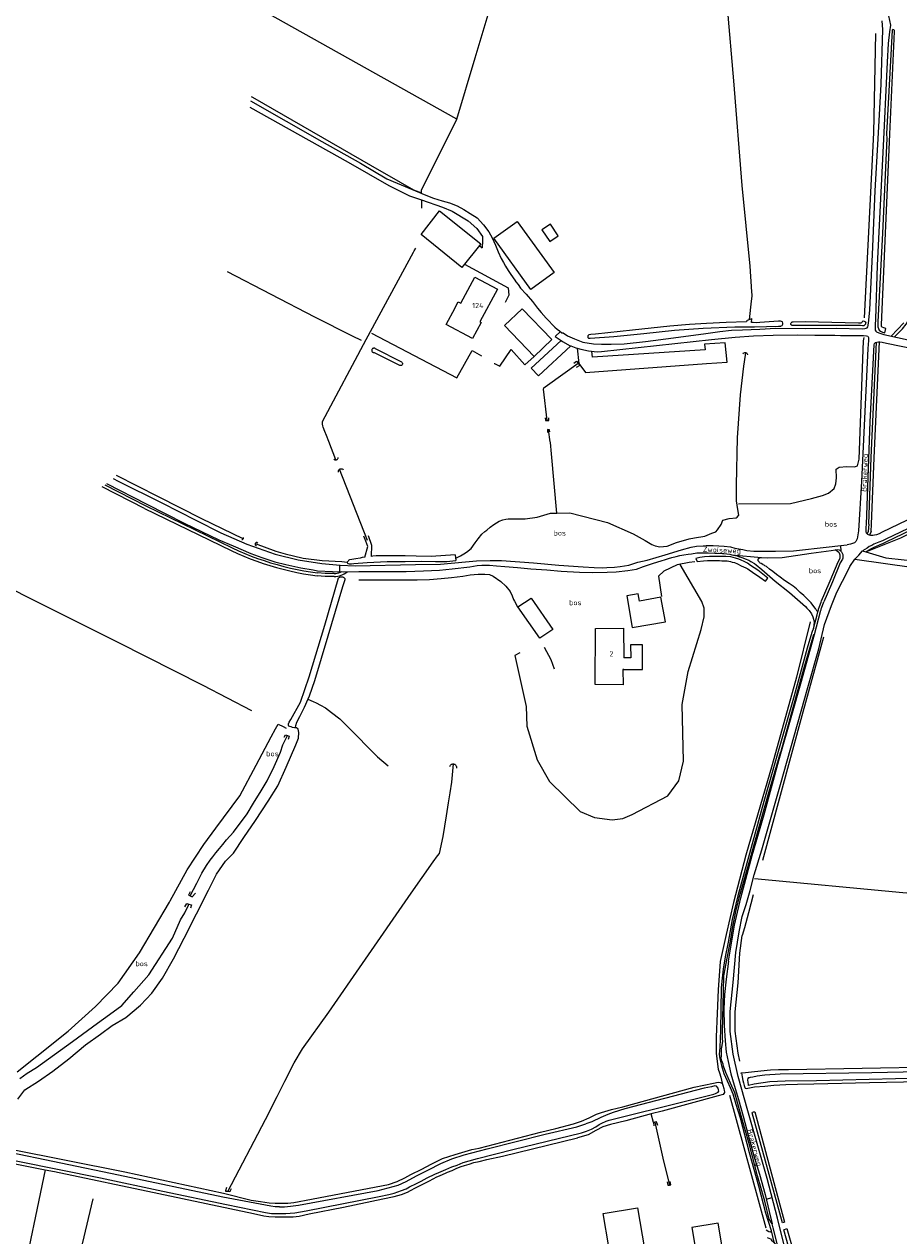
# Model space of a CAD drawing. Header units: metres. Extents: x 226218 to 240385, y 439369 to 449677.
# Tile 343 of 353: x 238156 to 238575, y 448065 to 448645. Entities that reach past the tile are written whole.
import ezdxf

# ---------------------------------------------------------------- set-up
doc = ezdxf.new("R2010")
doc.units = ezdxf.units.M
doc.header["$MEASUREMENT"] = 0
for name, color, linetype in [('BIJGEBOUW', 4, 'Continuous'), ('CULTUURAANDUIDING', 253, 'Continuous'), ('DAKRAND', 4, 'Continuous'), ('DAKRAND-BYG', 4, 'Continuous'), ('HOOFDGEBOUW', 4, 'Continuous'), ('HOUTWAL', 253, 'Continuous'), ('HUISNUMMER', 253, 'Continuous'), ('INSTEEKSLOOT', 153, 'Continuous'), ('KANTVERH', 253, 'Continuous'), ('KUNSTWERK', 253, 'Continuous'), ('MIDSLTGREPPEL', 253, 'Continuous'), ('OVERIGEAFSCH', 253, 'Continuous'), ('OVLIJNOBJ', 253, 'Continuous'), ('RASTER', 253, 'Continuous'), ('STRAATNAAM', 253, 'Continuous')]:
    doc.layers.add(name, color=color, linetype=linetype)
doc.styles.get("Standard").update_dxf_attribs({"font": 'iso.shx'})

msp = doc.modelspace()

# ---------------------------------------------------------------- linework, layer by layer
at = {"layer": 'BIJGEBOUW'}
for points in [[(238409.82, 448525.76), (238398.68, 448517.74), (238381.08, 448542.24), (238392.22, 448550.26), (238409.82, 448525.76)], [(238463.07, 448358.74), (238460.94, 448370.53), (238450.66, 448368.66), (238450.1, 448372.08), (238444.68, 448371.15), (238447.17, 448356.02), (238463.07, 448358.74)], [(238409.3, 448355.13), (238403.02, 448350.86), (238392.5, 448365.84), (238398.83, 448370.06), (238409.3, 448355.13)]]:
    msp.add_lwpolyline(points, dxfattribs=at)
at = {"layer": 'DAKRAND'}
msp.add_lwpolyline([(238443.2, 448335.86), (238452.1, 448335.89), (238452.19, 448347.72), (238446.43, 448347.71), (238446.47, 448341.53), (238443.15, 448341.53)], dxfattribs=at)
at = {"layer": 'DAKRAND-BYG'}
for points in [[(238374.75, 448539.5), (238365.73, 448528.23), (238346.23, 448544.04), (238354.99, 448555.28), (238374.75, 448539.5)], [(238404.05, 448546.31), (238407.77, 448540.66), (238411.85, 448543.34), (238408.13, 448548.99), (238404.05, 448546.31)], [(238408.73, 448493.7), (238400.32, 448485.68), (238386.12, 448500.42), (238394.6, 448508.5), (238408.73, 448493.7)], [(238449.69, 448078.45), (238455.17, 448046.68), (238438.75, 448043.85), (238433.27, 448075.62), (238449.69, 448078.45)]]:
    msp.add_lwpolyline(points, dxfattribs=at)
at = {"layer": 'HOOFDGEBOUW'}
for points in [[(238382.76, 448517.85), (238374.39, 448502.24), (238375.01, 448501.91), (238370.88, 448494.2), (238358.28, 448500.96), (238362.59, 448508.99), (238362.5, 448509.04), (238363.97, 448511.78), (238365.19, 448511.12), (238371.92, 448523.66), (238382.76, 448517.85)], [(238443.2, 448335.86), (238442.79, 448335.86), (238442.91, 448328.65), (238429.53, 448328.77), (238429.64, 448355.55), (238443.02, 448355.68), (238443.15, 448341.53)], [(238497.15, 448044.8), (238495.46, 448054.79), (238491.14, 448054.07), (238488.28, 448071.04), (238475.75, 448068.93), (238479.4, 448047.22), (238474.91, 448046.47), (238472.94, 448058.19), (238463.34, 448056.58), (238466.11, 448040.16), (238478.71, 448042.28), (238480.03, 448034.41), (238496.11, 448037.12), (238494.88, 448044.42), (238497.15, 448044.8)]]:
    msp.add_lwpolyline(points, dxfattribs=at)
at = {"layer": 'HOUTWAL'}
msp.add_lwpolyline([(238532.38, 448358.67), (238525.74, 448332.25), (238514.17, 448290.31), (238501.62, 448247.03), (238495.61, 448224.41), (238492.07, 448209.18), (238489.32, 448196.26), (238488.29, 448182.74), (238487.86, 448171.35), (238487.34, 448160.18), (238487.35, 448152.2), (238488.3, 448144.72), (238488.94, 448142.92), (238489.63, 448140.88), (238490.22, 448137.98)], dxfattribs=at)
at = {"layer": 'INSTEEKSLOOT'}
for p, q in [((238336.08, 448481.41), (238323.57, 448487.52)), ((238324.31, 448489.45), (238336.88, 448483.02)), ((238362.49, 448390.71), (238362.79, 448388.03)), ((238505.85, 448124.26), (238520.03, 448071.5)), ((238457.36, 448119.24), (238457.61, 448117.63))]:
    msp.add_line(p, q, dxfattribs=at)
for points in [[(238572.58, 448641.58), (238572.38, 448641.94), (238571.86, 448642.01), (238571.5, 448641.73), (238568.89, 448592.11), (238568.93, 448589.91), (238566.98, 448544.57), (238564.65, 448502.23), (238564.65, 448499.91), (238565.27, 448498.29), (238565.97, 448497.74), (238566.94, 448497.33), (238568.08, 448496.98), (238568.51, 448499.09), (238567.57, 448499.37), (238566.73, 448499.62), (238566.4, 448499.99), (238566.37, 448500.23), (238566.41, 448500.73), (238570.44, 448592.04), (238572.58, 448641.05), (238572.58, 448641.58)], [(238501.96, 448502.86), (238501.86, 448502.31), (238492.14, 448501.99), (238482.8, 448501.37), (238474.62, 448501.01), (238465.12, 448500.23), (238447.4, 448498.19), (238429.65, 448496.28), (238427.4, 448496.23), (238426.49, 448496.07), (238426.04, 448495.5), (238425.91, 448494.85), (238425.97, 448494.66), (238426.23, 448494.37), (238427.13, 448494.36), (238438.34, 448495.22), (238452.8, 448496.61), (238467.42, 448498.22), (238481.08, 448499.26), (238496.28, 448499.84), (238505.71, 448499.77), (238517.11, 448500.21), (238517.82, 448500.21), (238518.3, 448500.21), (238518.52, 448500.27), (238518.85, 448500.46), (238519.11, 448500.72), (238519.21, 448501.1), (238519.21, 448501.62), (238519.05, 448502.2), (238518.12, 448502.59), (238517.16, 448502.53)], [(238501.96, 448502.86), (238503.22, 448503.38), (238504.48, 448503.9)], [(238517.16, 448502.53), (238508.27, 448501.95), (238506.5, 448501.83), (238504.98, 448501.84), (238504.27, 448501.94), (238504.48, 448503.9)], [(238558.87, 448502), (238558.84, 448501.62), (238558.74, 448501.13), (238558.38, 448500.59), (238557.99, 448500.33), (238557.35, 448500.34), (238556.42, 448500.44), (238524.51, 448500.46), (238524.13, 448500.46), (238523.9, 448500.43), (238523.71, 448500.43), (238523.61, 448500.46), (238523.58, 448500.53), (238523.48, 448500.56), (238523.42, 448500.59), (238523.32, 448500.69), (238523.26, 448500.72), (238523.23, 448500.79), (238523.16, 448500.85), (238523.13, 448500.95), (238523.13, 448501.11), (238523.14, 448501.43), (238523.23, 448501.69), (238523.36, 448501.91), (238523.66, 448502.2), (238523.98, 448502.23), (238524.2, 448502.2), (238529.9, 448502.35), (238555.49, 448501.73), (238556.75, 448501.76), (238557.04, 448501.89), (238557.23, 448502.17)], [(238557.23, 448502.17), (238557.26, 448502.3), (238557.33, 448502.4), (238557.36, 448502.46), (238557.68, 448502.65), (238558.2, 448502.52), (238558.52, 448502.42), (238558.71, 448502.29), (238558.87, 448502)], [(238324.31, 448489.45), (238324.07, 448489.58), (238323.8, 448489.64), (238323.53, 448489.63), (238323.26, 448489.55), (238323.03, 448489.41), (238322.84, 448489.21), (238322.71, 448488.96), (238322.64, 448488.7), (238322.65, 448488.42), (238322.73, 448488.16), (238322.87, 448487.92), (238323.07, 448487.73), (238323.3, 448487.59), (238323.57, 448487.52)], [(238500.13, 448486.9), (238500.29, 448487.14), (238500.5, 448487.33), (238500.76, 448487.46), (238501.03, 448487.53), (238501.32, 448487.54), (238501.59, 448487.48)], [(238501.59, 448487.48), (238501.85, 448487.35), (238502.06, 448487.17), (238502.23, 448486.95), (238502.34, 448486.68), (238502.39, 448486.41)], [(238336.88, 448483.02), (238337.08, 448482.87), (238337.24, 448482.67), (238337.33, 448482.44), (238337.36, 448482.19), (238337.31, 448481.94), (238337.2, 448481.72), (238337.03, 448481.53), (238336.82, 448481.4), (238336.57, 448481.34), (238336.32, 448481.34), (238336.08, 448481.41)], [(238419.29, 448482.44), (238420.49, 448483.36), (238421.3, 448482.42), (238422.21, 448481.36), (238420.44, 448480.4)], [(238405.57, 448456.33), (238405.76, 448455.04), (238406.52, 448455.06), (238407.4, 448455.09), (238407.31, 448456.28)], [(238407.85, 448449.61), (238407.66, 448450.58), (238407.22, 448450.63), (238406.63, 448450.68), (238406.75, 448449.33)], [(238304.43, 448436.58), (238304.66, 448436.4), (238304.92, 448436.28), (238305.21, 448436.22), (238305.5, 448436.22)], [(238305.5, 448436.22), (238305.78, 448436.29), (238306.03, 448436.41), (238306.25, 448436.59), (238306.43, 448436.8), (238306.56, 448437.05), (238306.63, 448437.33)], [(238306.78, 448430.26), (238306.73, 448430.53), (238306.73, 448430.8), (238306.79, 448431.07), (238306.9, 448431.31), (238307.07, 448431.53), (238307.27, 448431.71)], [(238307.27, 448431.71), (238307.55, 448431.86), (238307.86, 448431.94), (238308.19, 448431.94), (238308.5, 448431.86), (238308.78, 448431.71), (238309.02, 448431.5)], [(238320.89, 448399.99), (238322.45, 448395.43), (238322.37, 448390.02)], [(238261.15, 448398.37), (238261.02, 448398.18), (238260.85, 448398.04), (238260.65, 448397.94), (238260.43, 448397.91)], [(238261.12, 448399.09), (238261.2, 448398.86), (238261.21, 448398.61), (238261.15, 448398.37)], [(238266.86, 448396.18), (238266.81, 448395.96), (238266.83, 448395.74), (238266.92, 448395.53), (238267.06, 448395.35), (238267.24, 448395.23), (238267.46, 448395.16)], [(238268.15, 448396.43), (238267.98, 448396.57), (238267.77, 448396.66), (238267.55, 448396.68), (238267.33, 448396.64), (238267.13, 448396.54), (238266.97, 448396.38), (238266.86, 448396.18)], [(238319.36, 448389.63), (238320.78, 448394.77), (238319.75, 448397.33), (238318.86, 448399.65)], [(238319.36, 448389.63), (238319.22, 448389.61), (238317.99, 448389.42), (238317.06, 448389.24), (238315.06, 448388.9), (238313.03, 448388.62), (238312, 448388.37), (238311.64, 448388.18), (238311.55, 448388.08), (238311.29, 448387.76), (238310.93, 448387.28)], [(238362.49, 448390.71), (238350.99, 448390.04), (238343.85, 448390.09), (238338.57, 448390.26), (238334.9, 448390.28), (238331.78, 448390.3), (238329.85, 448390.31), (238327.17, 448390.3), (238324.79, 448390.22), (238323.08, 448390.1), (238322.37, 448390.02)], [(238512.11, 448379.69), (238507.27, 448383.36), (238503.78, 448385.7), (238502.27, 448386.77), (238500.73, 448387.65), (238499.32, 448388.3), (238498.26, 448388.7), (238496.59, 448389.22), (238494.4, 448389.75), (238491.99, 448389.93), (238489.83, 448389.98), (238488.16, 448389.99), (238486.97, 448389.93), (238484.2, 448389.92), (238481.72, 448389.74), (238479.59, 448389.5), (238477.66, 448388.99), (238478.33, 448387.6), (238481.23, 448387.88), (238483.22, 448388.02), (238485.51, 448388.04), (238487.18, 448388.03), (238488.95, 448387.99), (238490.01, 448387.98), (238491.14, 448387.97), (238492.68, 448387.83), (238494.2, 448387.57), (238495.06, 448387.3), (238496.12, 448387.04), (238497.57, 448386.51), (238499.3, 448385.57), (238501.55, 448384.49)], [(238310.93, 448387.28), (238310.9, 448387.22), (238310.93, 448387.12), (238310.96, 448386.86), (238311.06, 448386.8), (238311.18, 448386.7), (238311.41, 448386.57), (238311.76, 448386.44), (238311.99, 448386.44), (238312.47, 448386.43), (238312.92, 448386.43), (238314.08, 448386.55)], [(238314.08, 448386.55), (238320.42, 448387.06), (238329.96, 448387.51), (238338.68, 448387.55), (238346.6, 448387.72), (238353.1, 448387.52), (238358.51, 448387.58), (238362.79, 448388.03)], [(238501.55, 448384.49), (238502.48, 448384.04), (238503.22, 448383.52), (238504.72, 448382.48), (238508.25, 448380.07), (238511, 448378.12), (238512.11, 448379.69)], [(238309.75, 448379.21), (238309.68, 448378.85), (238308.63, 448375.51), (238301.59, 448351.9), (238295.24, 448330.53), (238292.77, 448323.14), (238292.11, 448321.68), (238290.29, 448317.72), (238288.11, 448313.23), (238286.7, 448310.5), (238286.21, 448308.93), (238285.95, 448308.38), (238285.66, 448308.06), (238284.76, 448308.23), (238284.05, 448308.42), (238283.38, 448308.72), (238283.02, 448308.88), (238282.8, 448309.11), (238282.74, 448309.3), (238282.74, 448309.53), (238282.81, 448310.01), (238283.1, 448310.72), (238283.91, 448311.97), (238288.48, 448320.37), (238292.71, 448332.48), (238300.17, 448357.12), (238306.5, 448379.13), (238306.6, 448379.45), (238306.76, 448379.71), (238307.18, 448380.06), (238307.63, 448380.25), (238308.15, 448380.28)], [(238308.15, 448380.28), (238308.4, 448380.24), (238308.73, 448380.18), (238308.98, 448380.08), (238309.27, 448379.95), (238309.46, 448379.76), (238309.69, 448379.46), (238309.75, 448379.21)], [(238280.77, 448303.55), (238281.39, 448304.68), (238282.35, 448304.34), (238283.19, 448304.05), (238282.69, 448302.48)], [(238360.02, 448289.47), (238360.12, 448289.8), (238360.29, 448290.1), (238360.51, 448290.36), (238360.78, 448290.56), (238361.09, 448290.71), (238361.43, 448290.78), (238361.77, 448290.78)], [(238361.77, 448290.78), (238362.11, 448290.7), (238362.42, 448290.56), (238362.7, 448290.35), (238362.92, 448290.08), (238363.08, 448289.78), (238363.17, 448289.44), (238363.19, 448289.09), (238363.13, 448288.75)], [(238235.86, 448229.61), (238234.98, 448227.98), (238235.79, 448227.64), (238236.78, 448227.23), (238238.27, 448228.92)], [(238233.24, 448222.36), (238234.25, 448224.06), (238235.21, 448223.71), (238236.44, 448223.27), (238235.91, 448221.73)], [(238599.11, 448140.62), (238573.19, 448140.05), (238535.36, 448139.2), (238520.33, 448139.01), (238513.08, 448138.67), (238505.55, 448137.59), (238502.87, 448137), (238502.81, 448137.45), (238502.65, 448138.39), (238502.47, 448139.64), (238502.6, 448140.25), (238502.92, 448140.7), (238503.25, 448140.8), (238503.7, 448140.86), (238504.92, 448141.08), (238506.99, 448141.51), (238510.66, 448142.04), (238517.94, 448142.47), (238561.82, 448143.12), (238599.07, 448144)], [(238436.19, 448120.28), (238438.74, 448120.94), (238443.8, 448122.26), (238486.23, 448132.83), (238487.07, 448133.08), (238488.33, 448133.72), (238488.62, 448134.23), (238488.47, 448134.87), (238488.25, 448135.68), (238487.51, 448136.65), (238486.67, 448136.75), (238485.1, 448136.31), (238481.58, 448135.63), (238443.63, 448125.83), (238438.11, 448123.97), (238435.5, 448123.11), (238432.17, 448121.66), (238427.88, 448119.62), (238425.04, 448118.55)], [(238504.57, 448123.92), (238504.73, 448124.1), (238504.92, 448124.25), (238505.15, 448124.34), (238505.39, 448124.37), (238505.63, 448124.34), (238505.85, 448124.26)], [(238520.03, 448071.5), (238519.08, 448071.17), (238504.57, 448123.92)], [(238276.91, 448075.67), (238279.35, 448075.65), (238281.61, 448075.7), (238283.64, 448075.85), (238285.92, 448076.06), (238291.3, 448077.02), (238326.15, 448083.78), (238330.79, 448084.75), (238333.3, 448085.38), (238336.92, 448086.64), (238339.05, 448087.56), (238340.7, 448088.42), (238344.02, 448090.04), (238346.22, 448091.18), (238349.16, 448092.68), (238352.74, 448094.49), (238354.74, 448095.28), (238358.1, 448096.74), (238360.88, 448098.1), (238363.49, 448098.89), (238366.3, 448100.07), (238369.2, 448100.95), (238373.14, 448101.95), (238390.06, 448106.25), (238422.98, 448114.25), (238425.27, 448115.04), (238427.73, 448116.08), (238429.8, 448117.2), (238431.38, 448118.22), (238432.61, 448118.85), (238434.67, 448119.87), (238436.19, 448120.28)], [(238278.54, 448078.81), (238280.85, 448078.83), (238283.82, 448079.13), (238287.65, 448079.75), (238325.65, 448086.71), (238335.2, 448089.23), (238339.04, 448091.01), (238344.11, 448093.68), (238349.7, 448096.63), (238355.64, 448099.62), (238360.87, 448101.78), (238366.9, 448103.83), (238377.87, 448106.62), (238405.6, 448113.59), (238420.68, 448117.09), (238425.04, 448118.55)], [(238459.38, 448117.87), (238458.88, 448119.58), (238458.09, 448119.4), (238457.36, 448119.24)], [(238278.54, 448078.81), (238276.48, 448078.92), (238274.29, 448079.19), (238251.46, 448083.46), (238201.57, 448094.09), (238146.27, 448105.49)], [(238127.18, 448100.08), (238129.02, 448101.13), (238130.28, 448101.76), (238131.83, 448102.37), (238133.41, 448102.9), (238134.8, 448103.18), (238136.47, 448103.24), (238138.08, 448103.23), (238139.56, 448103.12), (238141.27, 448102.95), (238143.13, 448102.61), (238145.29, 448102.31), (238153.42, 448100.71), (238192.93, 448092.83), (238222.77, 448086.32), (238253.24, 448080.01), (238271.76, 448076.18), (238274.65, 448075.71), (238276.91, 448075.67)], [(238255.42, 448087.49), (238254.99, 448086.59), (238254.83, 448086.02), (238253.73, 448086.18), (238252.8, 448086.29), (238252.87, 448086.71), (238253.3, 448088.34)], [(238463.97, 448090.77), (238464.28, 448089.22), (238464.97, 448089.31), (238465.67, 448089.41), (238465.29, 448090.95)], [(238529.4, 448039.45), (238527.78, 448038.93), (238519.72, 448067.9), (238521.14, 448068.55), (238529.4, 448039.45)]]:
    msp.add_lwpolyline(points, dxfattribs=at)
at = {"layer": 'KANTVERH'}
for p, q in [((238567.39, 448591.18), (238567.42, 448591.18)), ((238374.11, 448538.71), (238375.42, 448537.67)), ((238571.04, 448495.41), (238577.18, 448501.82)), ((238410.36, 448495.25), (238412.86, 448497.63)), ((238561.46, 448437.37), (238564.07, 448492.53)), ((238562.85, 448437.25), (238565.48, 448492.71)), ((238560.3, 448405.39), (238561.46, 448437.37)), ((238561.7, 448405.39), (238562.85, 448437.25)), ((238213.93, 448412.89), (238193.76, 448423.24)), ((238194.96, 448424.2), (238214.57, 448414.14)), ((238213.93, 448412.89), (238255.34, 448392.8)), ((238214.57, 448414.14), (238255.89, 448394.09)), ((238560.09, 448401.86), (238559.61, 448400.74)), ((238560.3, 448405.39), (238560.09, 448401.86)), ((238561.49, 448401.86), (238560.75, 448400.16)), ((238561.49, 448401.86), (238561.7, 448405.39)), ((238546.79, 448395.19), (238547.02, 448392.55)), ((238494.86, 448390.78), (238509.11, 448389.5)), ((238307.34, 448382.74), (238307.38, 448385.83)), ((238300.28, 448380.43), (238296.58, 448380.76)), ((238300.41, 448381.82), (238296.65, 448382.16)), ((238304.66, 448380.37), (238300.28, 448380.43)), ((238304.62, 448381.77), (238300.41, 448381.82)), ((238534.34, 448352.73), (238537.44, 448364.23)), ((238511.27, 448082.59), (238514.1, 448083.3)), ((238513.65, 448067.36), (238514.9, 448062.04))]:
    msp.add_line(p, q, dxfattribs=at)
for points in [[(238443.33, 448491.71), (238453.52, 448492.87), (238466.92, 448494.59), (238482.42, 448496.71), (238489.08, 448497.56), (238494.66, 448498.2), (238499.94, 448498.46), (238508.21, 448498.79), (238515.78, 448499.19), (238529.95, 448499.07), (238544.88, 448499.23), (238557.14, 448498.89), (238558.47, 448499.04), (238559.05, 448499.14), (238559.53, 448499.29), (238559.92, 448499.81), (238560.08, 448500.45), (238560.12, 448500.83), (238560.22, 448501.64), (238560.33, 448502.96), (238560.78, 448507.91), (238562.11, 448534.36), (238563.43, 448564.91), (238565.01, 448592.62), (238566.3, 448615.96), (238567.06, 448642.09), (238566.7, 448646.21)], [(238569.85, 448648.65), (238570.8, 448644.09), (238570.19, 448641.03), (238569.62, 448635.4), (238569.13, 448626.46), (238568.63, 448616.34), (238567.49, 448592.73), (238564.4, 448529.39), (238563.55, 448503.49), (238563.42, 448500.87), (238563.4, 448499.83), (238563.39, 448498.72), (238563.45, 448498.24), (238563.72, 448497.8), (238564.08, 448497.46), (238565.22, 448497.01), (238567.5, 448496.18), (238595.15, 448490.16)], [(238264.31, 448604.99), (238311.32, 448578.53), (238330.8, 448567.45), (238340.7, 448562.56), (238346.39, 448560.59), (238346.44, 448556.57)], [(238264.71, 448607.94), (238298.72, 448588.51), (238317.28, 448578.18), (238329.83, 448570.69), (238348.44, 448562.76), (238352.14, 448561.39), (238356.28, 448560.14), (238359.75, 448559.09), (238363.41, 448557.65), (238366.72, 448555.92), (238369.7, 448554.1), (238373.03, 448551.92), (238376.14, 448548.68), (238378.56, 448545.35), (238380.18, 448542.44), (238381.83, 448538.92), (238382.72, 448536.5), (238383.02, 448535.73), (238384.59, 448532.53), (238385.61, 448530.56), (238386.6, 448528.85), (238387.84, 448526.71), (238389.08, 448524.84), (238391, 448522.18), (238391.6, 448521.31), (238392.59, 448520.05), (238393.84, 448518.34), (238396.46, 448515.39)], [(238346.39, 448560.59), (238356.41, 448557.13), (238361.07, 448555.19), (238368.79, 448550.62), (238372.87, 448546.83), (238375.63, 448543.08), (238375.58, 448541.01), (238375.42, 448537.67)], [(238366.94, 448529.74), (238387.88, 448518.5), (238388.22, 448514.91), (238386.39, 448511.49)], [(238396.46, 448515.39), (238399.49, 448512.02), (238401.92, 448508.82), (238403.68, 448506.65), (238406.01, 448504.03), (238407.32, 448502.64), (238409.11, 448500.79), (238410.2, 448499.69), (238411.35, 448498.65), (238412.5, 448497.97), (238413.53, 448496.99), (238414.12, 448496.91), (238416.22, 448495.53), (238419.66, 448494.06), (238423.51, 448492.58), (238428.62, 448491.65), (238432.45, 448491.62), (238437.09, 448491.56), (238443.33, 448491.71)], [(238572.64, 448495.06), (238576.43, 448498.82), (238578.19, 448501.06), (238580.67, 448505.48)], [(238410.36, 448495.25), (238413.16, 448493.28), (238413.79, 448492.84), (238417.54, 448490.82), (238417.87, 448490.69), (238420.18, 448489.8), (238422.62, 448489.11), (238426.35, 448488.35), (238430.4, 448487.93), (238432.53, 448488.11), (238485.1, 448493.76), (238496.41, 448494.94), (238505.17, 448495.53), (238514.57, 448495.92), (238526.29, 448496), (238534.59, 448495.88), (238544.18, 448495.79), (238546.89, 448495.74), (238552.88, 448495.64), (238555.61, 448495.65), (238557.83, 448495.64), (238559.18, 448495.59), (238559.92, 448495.33), (238560.27, 448494.72), (238560.26, 448493.24), (238559.95, 448489.51), (238558.76, 448465.97), (238556.92, 448425.91), (238555.42, 448402.23), (238554.72, 448398.5), (238554.23, 448397.22), (238553.55, 448396.48)], [(238609.33, 448422.01), (238566.72, 448401.63), (238565.3, 448400.88), (238563.98, 448400.39), (238563.11, 448400.16), (238562.36, 448400.1), (238561.93, 448400.08), (238561.32, 448400.05), (238561.02, 448400.12), (238560.75, 448400.16), (238560.25, 448400.3), (238559.91, 448400.5), (238559.61, 448400.74), (238559.28, 448401.08), (238559.09, 448401.86), (238559.15, 448403.88), (238559.3, 448405.39), (238561.07, 448454.36), (238562.9, 448491.22), (238563.04, 448491.82), (238563.58, 448492.32), (238564.13, 448492.55), (238564.93, 448492.74), (238565.67, 448492.7), (238566.82, 448492.52)], [(238566.82, 448492.52), (238568.89, 448491.95), (238582.12, 448489.3), (238610.02, 448484.29), (238640.35, 448479.68), (238692.97, 448470.53), (238695.42, 448470.33), (238696.86, 448470.01), (238697.63, 448469.6), (238698.13, 448469.19), (238698.46, 448468.85), (238698.63, 448468.51), (238698.69, 448468.24)], [(238195.83, 448424.89), (238215.02, 448415.04), (238232.98, 448405.97), (238249.48, 448397.91), (238256.29, 448395.01), (238264.73, 448391.38), (238269.99, 448389.44), (238276.26, 448387.44), (238281.53, 448386.12)], [(238198.9, 448427.34), (238201.34, 448426.07), (238222.2, 448415.6), (238238.47, 448407.29), (238250.53, 448401.25), (238262.95, 448395.9), (238276.51, 448391.04), (238287.37, 448388.36), (238298.79, 448386.62), (238307.51, 448385.82), (238314.65, 448385.55), (238343.56, 448386.2), (238355.57, 448386.34), (238367.52, 448387.46), (238372.77, 448387.97), (238379.34, 448388.12), (238384.68, 448388.09), (238399.97, 448387.02), (238412.13, 448385.91), (238423.78, 448385.06), (238429.02, 448384.67), (238432.98, 448384.62), (238435.11, 448384.64), (238438.71, 448384.84), (238441.42, 448385.21), (238445.51, 448385.89), (238449.96, 448387.21), (238454.38, 448388.24), (238462.93, 448390.79), (238470.77, 448393.19), (238475.41, 448394.51)], [(238610.65, 448418.43), (238568.43, 448398.24), (238566.86, 448397.4), (238565.12, 448396.76), (238563.61, 448396.22), (238562.76, 448395.86), (238561.75, 448395.25), (238560.54, 448394.73), (238559.5, 448394.04), (238557.36, 448392.73), (238559.01, 448392.18), (238561.36, 448393.69), (238562.97, 448394.43), (238564.1, 448394.99), (238565.48, 448395.61), (238567.36, 448396.31), (238568.99, 448397.17), (238611.52, 448417.51)], [(238255.89, 448394.09), (238258.88, 448392.72), (238261.89, 448391.43), (238264.94, 448390.21), (238268.01, 448389.07), (238271.11, 448388), (238274.24, 448387), (238277.39, 448386.08), (238280.55, 448385.23), (238283.74, 448384.46), (238286.95, 448383.77), (238290.17, 448383.16), (238293.41, 448382.62), (238296.65, 448382.16)], [(238475.41, 448394.51), (238477.92, 448394.98), (238481.17, 448395.12), (238482.59, 448395.24), (238485.91, 448395.22), (238488.67, 448395.1), (238491.22, 448394.96), (238494.27, 448394.65), (238496.23, 448394.02), (238500.06, 448393.32), (238502.05, 448392.92), (238505.4, 448392.55), (238510, 448392.48), (238515.76, 448392.45), (238524.33, 448392.65), (238541.43, 448394.66), (238545.59, 448395.02), (238548.39, 448395.42), (238549.97, 448395.54)], [(238553.55, 448396.48), (238552.61, 448396.17), (238551.58, 448395.95), (238549.97, 448395.54)], [(238255.34, 448392.8), (238258.36, 448391.42), (238261.41, 448390.12), (238264.49, 448388.89), (238267.6, 448387.73), (238270.74, 448386.65), (238273.9, 448385.64), (238277.09, 448384.71), (238280.29, 448383.86), (238283.52, 448383.08), (238286.76, 448382.38), (238290.02, 448381.76), (238293.3, 448381.22), (238296.58, 448380.76)], [(238386.24, 448385.21), (238392.39, 448384.75), (238398.73, 448384), (238406.38, 448383.57), (238413.17, 448383.01), (238421.96, 448382.47), (238428.2, 448382.3), (238435.25, 448382.51), (238439.54, 448382.67), (238445.04, 448383.31), (238449.33, 448383.9), (238452.65, 448385.23), (238457.43, 448386.74), (238460.98, 448387.94), (238463.2, 448388.51), (238464.59, 448389.01), (238466.2, 448389.42), (238468.27, 448389.99), (238470.01, 448390.46), (238471.97, 448390.8), (238473.97, 448391.17), (238475.52, 448391.29), (238478.09, 448391.69), (238478.96, 448391.72), (238482.09, 448391.8), (238483.54, 448391.79), (238486.69, 448391.64), (238487.62, 448391.57), (238490.39, 448391.45), (238491.03, 448391.45), (238493.83, 448391.11), (238494.86, 448390.78)], [(238494.86, 448390.78), (238497.33, 448390.28), (238498.11, 448389.99), (238500.1, 448389.33), (238501.19, 448388.81), (238502.95, 448388.15), (238503.92, 448387.57), (238505.65, 448386.59), (238506.51, 448385.94), (238509.17, 448383.73), (238515.54, 448378.16), (238522.39, 448372.77), (238530.01, 448366.02), (238530.78, 448365.34), (238531.9, 448364.11), (238532.89, 448362.62), (238533.65, 448361.14), (238533.9, 448359.98), (238534.21, 448358.62)], [(238535.09, 448364.73), (238532.76, 448367.87), (238531.58, 448369.07), (238529.31, 448371.37), (238527.61, 448372.8), (238525.82, 448374.52), (238524.12, 448375.78), (238522.2, 448377.08), (238520.11, 448378.54), (238517.94, 448380.07), (238516.27, 448381.4), (238514.41, 448382.8), (238512.91, 448383.93), (238511.4, 448385.14), (238510.66, 448385.59), (238510.38, 448385.79), (238509.86, 448386.01), (238509.61, 448386.18), (238508.9, 448386.6), (238508.48, 448386.86), (238508.13, 448387.18), (238507.91, 448387.38), (238507.55, 448387.7), (238507.46, 448387.86), (238507.43, 448388.25), (238507.43, 448388.67), (238507.53, 448388.93), (238507.86, 448389.28), (238508.24, 448389.41), (238509.11, 448389.5), (238511.85, 448389.38), (238518.93, 448389.46)], [(238518.93, 448389.46), (238532.85, 448391.5), (238542.32, 448392.79), (238544.39, 448393.19), (238545.58, 448393.25), (238546.12, 448393.15), (238546.48, 448393.02), (238546.83, 448392.76), (238547.28, 448392.27), (238547.6, 448391.63), (238547.88, 448390.89), (238547.94, 448390.4), (238547.91, 448390.02), (238547.87, 448389.24), (238547.74, 448388.73), (238546.73, 448386.87), (238543.03, 448377.91), (238540.45, 448371.97), (238538.82, 448368.25)], [(238537.72, 448368.73), (238539.35, 448372.46), (238541.92, 448378.36), (238545.64, 448387.39), (238546.61, 448389.17), (238546.68, 448389.42), (238546.71, 448390.09), (238546.73, 448390.38), (238546.71, 448390.59), (238546.5, 448391.14), (238546.27, 448391.59), (238546.03, 448391.86), (238544.23, 448393.19)], [(238545.08, 448372.99), (238547.83, 448378.17), (238549.97, 448382.49), (238551.28, 448385.16), (238553.61, 448388.7), (238555.55, 448390.56), (238557.36, 448392.73)], [(238281.53, 448386.12), (238288.73, 448384.53), (238294.58, 448383.59), (238296.71, 448383.15), (238303.82, 448382.79), (238308.97, 448382.72), (238316.44, 448382.74), (238321.04, 448382.8), (238331.44, 448382.86), (238339.07, 448382.88), (238347.38, 448383.11), (238355.07, 448383.45), (238361.16, 448384.09), (238369.54, 448385.03), (238373.08, 448385.68), (238375.21, 448385.89), (238378.88, 448385.84), (238382.35, 448385.59), (238386.24, 448385.21)], [(238304.62, 448381.77), (238305.39, 448381.83), (238306.16, 448381.95), (238306.91, 448382.15), (238307.64, 448382.41), (238308.34, 448382.73)], [(238304.66, 448380.37), (238305.5, 448380.43), (238306.34, 448380.56), (238307.16, 448380.76), (238307.96, 448381.03), (238308.73, 448381.36), (238309.48, 448381.76), (238310.19, 448382.21), (238310.86, 448382.72)], [(238522.79, 448049.05), (238516.65, 448073.49), (238511.74, 448092.39), (238502.58, 448124.77), (238497.86, 448141.18), (238495.47, 448151.98), (238494.02, 448162.83), (238494.07, 448172.35), (238495.41, 448186.2), (238496.8, 448200.62), (238498.4, 448210.49), (238499.8, 448217.78), (238501.72, 448223.54), (238503.62, 448230.28), (238505.52, 448237.73), (238509.2, 448249.73), (238518.09, 448280.92), (238531.17, 448327.3), (238536.54, 448345.8), (238539.2, 448357.48), (238542.58, 448366.56), (238545.08, 448372.99)], [(238536, 448363.52), (238536.24, 448364.45), (238536.31, 448364.64), (238536.38, 448364.83), (238536.47, 448365.28), (238536.6, 448365.65), (238537.69, 448368.66)], [(238537.44, 448364.23), (238537.54, 448364.49), (238537.64, 448364.97), (238537.73, 448365.26), (238538.82, 448368.25)], [(238533.87, 448355.53), (238535.63, 448362.1), (238536, 448363.52)], [(238534.96, 448364.86), (238535.38, 448364.12), (238535.92, 448363.54), (238536, 448363.52)], [(238534.21, 448358.62), (238534.14, 448357.11), (238533.87, 448355.53), (238533.28, 448354.09), (238532.59, 448352.1), (238530.91, 448346.12), (238524.65, 448323.34), (238510.15, 448272.73), (238497.76, 448227.62), (238495.05, 448216.34), (238493.11, 448205.44), (238491.65, 448198.46), (238490.74, 448192.51), (238490.03, 448186.88), (238489.78, 448183.54), (238489.39, 448163.39), (238489.11, 448155.05), (238488.86, 448151.9), (238489.11, 448149.67), (238489.83, 448146.55), (238491.03, 448142.68), (238492.68, 448139.19), (238494.01, 448135.93), (238495.37, 448132.96), (238496.73, 448128.03), (238498.84, 448121.41), (238503.11, 448104.9), (238507.61, 448089), (238511, 448076.07), (238513.65, 448067.59), (238513.65, 448067.36), (238513.48, 448066.94)], [(238493.21, 448196.36), (238494.71, 448204.94), (238496.12, 448213.66), (238499.14, 448226.71), (238504.64, 448246.98), (238510.24, 448266.58), (238517.36, 448292.39), (238523.92, 448315.13), (238527.81, 448329.3), (238534.34, 448352.73), (238533.85, 448352.44), (238529.11, 448336.06), (238525.15, 448321.56), (238518.26, 448296.66)], [(238489.83, 448152.21), (238489.87, 448153.47), (238489.98, 448154.53), (238490.24, 448156.04), (238490.45, 448157.2), (238490.48, 448158), (238490.39, 448159.39), (238490.38, 448162.77), (238490.83, 448181.98), (238491.07, 448189.32), (238492.58, 448197.91), (238494.14, 448206.01), (238495.31, 448213.02), (238496.88, 448220.99), (238498.89, 448228.48), (238503.74, 448245.9), (238507.92, 448260.74), (238512.53, 448277.06), (238518.26, 448296.66)], [(238493.21, 448196.36), (238492.16, 448187.87), (238491.4, 448180.43), (238490.97, 448173.48), (238491.14, 448165.57), (238491.61, 448158.35), (238492.15, 448152.84), (238493.03, 448148.36), (238494.41, 448142.53), (238495.98, 448137.14), (238497.99, 448130.3), (238500.29, 448122.21), (238502.68, 448113.21), (238505.38, 448103.31), (238508.06, 448094.54), (238510.74, 448084.73), (238512.74, 448076.73), (238514.17, 448070.83), (238512.78, 448072.97), (238510.59, 448081.61), (238507.16, 448093.64), (238503.23, 448108.57), (238499.3, 448122.41), (238496.21, 448133.34), (238494.28, 448138.02), (238492.03, 448143.15), (238490.92, 448146.15), (238490.64, 448147.19), (238490.13, 448148.67), (238489.82, 448149.99), (238489.83, 448151.12), (238489.83, 448152.21)], [(238511.79, 448064.15), (238513.3, 448063.6), (238513.88, 448062.95), (238514.9, 448062.04), (238515.51, 448061.04), (238516.59, 448059.58), (238517.15, 448058.72), (238514.65, 448068.8), (238514.17, 448070.83)], [(238513.48, 448066.94), (238513.13, 448066.75), (238512.49, 448066.85), (238511.3, 448067.67)]]:
    msp.add_lwpolyline(points, dxfattribs=at)
at = {"layer": 'KUNSTWERK'}
for points in [[(238413.16, 448493.28), (238398.86, 448480.13), (238402.33, 448476.39), (238417.87, 448490.69)], [(238420.91, 448489.6), (238421.65, 448482.31), (238424.92, 448477.92), (238482.78, 448482.26), (238492.66, 448482.97), (238491.71, 448492.23), (238481.83, 448491.51), (238482.1, 448488.83), (238428.18, 448485.29), (238427.89, 448488.19)]]:
    msp.add_lwpolyline(points, dxfattribs=at)
at = {"layer": 'MIDSLTGREPPEL'}
for p, q in [((238320.64, 448397.6), (238307.27, 448431.71)), ((238360.86, 448281.96), (238361.77, 448290.78)), ((238493.7, 448132.23), (238511.1, 448068.9))]:
    msp.add_line(p, q, dxfattribs=at)
for points in [[(238489.61, 448687.87), (238495.67, 448617.55), (238499.71, 448567.48), (238503.39, 448528.89), (238504.27, 448516.56), (238504.43, 448515.17), (238504.42, 448514.49), (238504.12, 448512.18), (238503.22, 448503.38)], [(238305.5, 448436.22), (238302.07, 448444.99), (238300.96, 448447.83), (238300.13, 448449.74), (238299.44, 448451.9), (238299.25, 448452.54), (238299.13, 448453.32), (238299.04, 448453.96), (238299.04, 448454.38), (238299.04, 448454.48), (238319.99, 448493.77), (238342.57, 448535.54), (238342.99, 448536.21), (238343.78, 448537.48)], [(238411.17, 448410.64), (238417.35, 448410.79), (238435.34, 448406.27), (238447.61, 448400.78), (238453.38, 448397.59), (238456.59, 448395.76), (238458.22, 448395.01), (238460.38, 448394.61), (238463.86, 448394.98), (238468.38, 448396.65), (238474.41, 448398.38), (238477.05, 448398.88), (238481.88, 448399.78), (238485.3, 448401.18), (238487.14, 448401.78), (238487.99, 448402.67), (238489.77, 448405.3), (238490.49, 448407.33), (238493.59, 448408.14), (238496.85, 448408.54), (238497.46, 448408.73), (238498.2, 448409.72), (238497.71, 448412.43), (238497.09, 448416.68), (238497.08, 448424.12), (238497.54, 448446.78), (238498.96, 448467.24), (238500.63, 448480.95), (238501.44, 448486.35), (238501.59, 448487.48)], [(238406.52, 448455.06), (238404.82, 448469.98), (238404.96, 448470.69), (238405.54, 448471.2), (238406.61, 448472), (238421.3, 448482.42)], [(238362.87, 448389.23), (238365.1, 448390.24), (238365.12, 448390.26), (238366.61, 448391.33), (238367.94, 448392.03), (238370.11, 448393.75), (238372.15, 448396.57), (238373.45, 448398.49), (238375.33, 448400.61), (238376.79, 448401.89), (238377.7, 448402.65), (238379.28, 448403.96), (238381, 448405.3), (238382.36, 448406.07), (238383.55, 448406.8), (238385.3, 448407.49), (238386.78, 448407.9), (238387.84, 448407.96), (238389.61, 448407.95), (238391.93, 448407.93), (238394.28, 448407.92), (238396.08, 448407.94), (238401.79, 448408.87), (238408.08, 448410.66), (238411.17, 448410.64), (238408.65, 448439.12), (238408.1, 448444.5), (238408.03, 448444.84), (238407.22, 448450.63)], [(238261.15, 448398.37), (238241.4, 448408), (238220.7, 448418.54), (238200.63, 448428.72)], [(238266.86, 448396.18), (238276.83, 448392.51), (238281.24, 448391.26), (238289.91, 448389.21), (238298.89, 448388.06), (238308.29, 448387.52), (238310.93, 448387.28)], [(238509.7, 448244.74), (238518.09, 448275.84), (238528.93, 448315.74), (238538.81, 448351.59)], [(238235.79, 448227.64), (238238.92, 448233.65), (238241.3, 448238.5), (238243.58, 448242.09), (238245.3, 448244.65), (238246.63, 448246.35), (238248.06, 448248.27), (238249.81, 448250.22), (238251.46, 448252.27), (238253.22, 448254.45), (238256.49, 448258.13), (238262.97, 448266.93), (238266.08, 448272.01), (238269.72, 448277.91), (238272.65, 448282.65), (238275.92, 448289.55), (238278.95, 448296.42), (238280.07, 448299.86), (238282.35, 448304.34)], [(238253.73, 448086.18), (238271.79, 448120.74), (238277.37, 448131.61), (238281.05, 448139.03), (238285.46, 448147.82), (238289.55, 448154.42), (238302.06, 448172.08), (238318.28, 448195.31), (238341.45, 448228.9), (238351.98, 448243.96), (238354.09, 448246.81), (238355, 448247.83), (238356.79, 448256.06), (238358.37, 448266), (238359.37, 448272.14), (238360.17, 448276.93), (238360.86, 448281.96)], [(238505.04, 448228.2), (238502.85, 448219.57), (238500.97, 448212.39), (238499.73, 448208.68)], [(238154.32, 448140.21), (238157.88, 448142.82), (238162.34, 448145.53), (238179.55, 448158), (238191.45, 448166.81), (238197.18, 448170.83), (238203.06, 448175.2), (238208.87, 448181.73), (238215.94, 448189.93), (238227.32, 448207.46), (238231.18, 448216.19), (238233.16, 448219.53), (238235.02, 448223.25), (238235.21, 448223.71)], [(238498.7, 448148.61), (238497.86, 448152.4), (238496.44, 448162.99), (238496.49, 448172.23), (238497.83, 448185.97), (238498.67, 448200.27), (238499.73, 448208.68)], [(238458.09, 448119.4), (238461.92, 448102.21), (238464.97, 448089.31)], [(238189.3, 448082.74), (238173.89, 448018.2), (238166.29, 447985.78)]]:
    msp.add_lwpolyline(points, dxfattribs=at)
at = {"layer": 'OVERIGEAFSCH'}
for points in [[(238499.46, 448142.95), (238499.77, 448141.11), (238500.05, 448139.27), (238500.4, 448138.14), (238500.68, 448136.95), (238500.99, 448136.01), (238501.28, 448135.63), (238501.64, 448135.49), (238502.47, 448135.59), (238505.7, 448136.24), (238510.59, 448136.63), (238514.97, 448137.05), (238520.74, 448137.43), (238526.18, 448137.52), (238534, 448137.73), (238560.69, 448138.36), (238601.52, 448139.13)], [(238251.67, 448085.39), (238265.04, 448082.09), (238269.41, 448081.41), (238273.56, 448080.87), (238276.36, 448080.66), (238278.16, 448080.65), (238280.61, 448080.67), (238282.44, 448080.69), (238285.34, 448080.89), (238287.95, 448081.39), (238291.34, 448082.04), (238330.66, 448089.64), (238334.76, 448091.07), (238338.5, 448092.81), (238341.35, 448094.37), (238346.51, 448096.94), (238351.04, 448099.36), (238356.49, 448101.93), (238362.46, 448103.92), (238370.43, 448106.35), (238374.07, 448107), (238403.28, 448114.54), (238410.68, 448116.42), (238419.18, 448118.59), (238423.02, 448119.88), (238426.64, 448121.5), (238430.19, 448123.18), (238432.54, 448123.97), (238437.29, 448125.48), (238442.77, 448126.77), (238476.82, 448136.14), (238486.07, 448138.04)], [(238486.07, 448138.04), (238488.26, 448138.54), (238489.23, 448138.44), (238490.22, 448137.98), (238490.61, 448137.15), (238490.95, 448135.5), (238491.2, 448134.57), (238491.39, 448133.92), (238491.35, 448133.53), (238490.74, 448132.67), (238488.35, 448132.01), (238461.52, 448124.72), (238456.32, 448123.3)], [(238456.32, 448123.3), (238444.23, 448120), (238436.76, 448118.31), (238433.17, 448117.14), (238429.88, 448115.39), (238426.2, 448113.39), (238421.07, 448111.97)]]:
    msp.add_lwpolyline(points, dxfattribs=at)
at = {"layer": 'OVLIJNOBJ'}
msp.add_line((238457.36, 448119.24), (238456.32, 448123.3), dxfattribs=at)
for points in [[(238563.59, 448640.17), (238562.66, 448592.69), (238558.11, 448504.1)], [(238497.98, 448415.1), (238522.96, 448415.26), (238532.92, 448417.7), (238538.15, 448419.21), (238541.02, 448420.35), (238543.8, 448422.49), (238544.66, 448424.77), (238544.87, 448427.67), (238544.85, 448428.92), (238544.69, 448430.53), (238544.8, 448431.69), (238546.16, 448432.78), (238549.89, 448432.95), (238553.56, 448432.89), (238554.89, 448433.3), (238555.71, 448436.48), (238557.75, 448493.22), (238558.08, 448494.7)], [(238553.61, 448388.7), (238581.92, 448384.66)], [(238559.01, 448392.18), (238568.46, 448389.38), (238586.04, 448387.41), (238605.78, 448383.51), (238623.2, 448379.79), (238635.79, 448375.23), (238645.09, 448370.88), (238655.45, 448362.21), (238669.16, 448350.76), (238676.95, 448342.89), (238680.01, 448339.9), (238699.23, 448325.63), (238716.82, 448311.11)], [(238316.44, 448378.82), (238331.35, 448378.74), (238337.3, 448378.77), (238344.42, 448378.76), (238350.25, 448379.04), (238355.85, 448379.42), (238360.78, 448379.91), (238366.13, 448380.64), (238369.7, 448381.2), (238373.47, 448381.46), (238374.76, 448381.52), (238376.72, 448381.57), (238378.94, 448381.3), (238380.71, 448380.55), (238384.33, 448378.08), (238386.79, 448375.84), (238388.84, 448373.25), (238389.76, 448371.22), (238390.39, 448369.41), (238390.93, 448368.54), (238392.29, 448365.88)], [(238405.17, 448346.55), (238408.23, 448340.74), (238409.88, 448336.32)], [(238153.09, 448143.49), (238162.38, 448150.93), (238177.49, 448162.88), (238190.54, 448174.67), (238201.33, 448185.87), (238211.63, 448200.38), (238225.88, 448224.7), (238226.21, 448225.27), (238234.42, 448240.15), (238242.39, 448252.14), (238248.13, 448259.99), (238259.5, 448275.43), (238267.36, 448290.09), (238274.46, 448303.72), (238276.67, 448307.51), (238277.88, 448309.79), (238280.29, 448308.61), (238281.73, 448307.83)], [(238281.74, 448289.26), (238286.35, 448299.91), (238287.65, 448303.15), (238287.74, 448305.73), (238287.46, 448307.41), (238286.63, 448308.05), (238285.66, 448308.06)], [(238153.29, 448130.36), (238156.73, 448134.81), (238163.23, 448139.02), (238170.05, 448143.74), (238177.69, 448149.74), (238185.78, 448156.32), (238192.9, 448161.49), (238198.56, 448165.57), (238205.05, 448169.52), (238212.08, 448175.33), (238217.52, 448181.06), (238222.59, 448188.3), (238227.74, 448197.51), (238232.95, 448207.36), (238238.79, 448219.04), (238244.59, 448230.43), (238248.35, 448238), (238252.67, 448244.28), (238256.46, 448247.99), (238261.4, 448255.52), (238266.96, 448263.76), (238273.04, 448272.99), (238277.79, 448280.33), (238281.74, 448289.26)]]:
    msp.add_lwpolyline(points, dxfattribs=at)
at = {"layer": 'RASTER'}
for points in [[(238363.25, 448599.11), (238372.03, 448628.59), (238380.26, 448655.69), (238387.86, 448683.31)], [(238265, 448610.03), (238265.66, 448609.66), (238327.24, 448574.07), (238329.79, 448572.65), (238342.6, 448565.44), (238346.42, 448564), (238346.49, 448565.16), (238363.25, 448599.11), (238272.44, 448649.97), (238270.62, 448650.98)], [(238253.5, 448526.25), (238295.31, 448504.59), (238313.21, 448495.52), (238317.64, 448493.43)], [(238322.46, 448496.85), (238363.33, 448475.46), (238370.59, 448488.48), (238375.18, 448486.04)], [(238381.22, 448482.29), (238381.27, 448482.26), (238383.84, 448480.99), (238389.24, 448489.07), (238395.85, 448481.69), (238400.32, 448485.68)], [(238559.01, 448392.18), (238575.74, 448398.9), (238610.28, 448416.48), (238655.06, 448438.55), (238711.04, 448465.2)], [(238393.38, 448343.93), (238391.05, 448342.55), (238396.56, 448318.2), (238396.73, 448308.82), (238401.79, 448292.75), (238407.7, 448282.31), (238422.33, 448268), (238429.16, 448265.16), (238437.68, 448263.97), (238442.64, 448264.69), (238447.17, 448266.63), (238464.28, 448275.55), (238469.53, 448282.69), (238471.75, 448292.15), (238471.03, 448319.13), (238473.99, 448335.03), (238480.2, 448355.04), (238481.69, 448361.19), (238481.67, 448365.29), (238480.5, 448368.5), (238470.13, 448386.17)], [(238477.13, 448387.48), (238474.43, 448387.15), (238468.72, 448385.93), (238462.39, 448382.94), (238459.83, 448380.58), (238461.18, 448370.87)], [(238139.26, 448380.07), (238157.43, 448370.79), (238201.23, 448348.94), (238241.82, 448328.37), (238265.09, 448316.28)], [(238292.11, 448321.68), (238294.56, 448320.62), (238296.01, 448319.97), (238298.09, 448318.89), (238300.53, 448317.62), (238303.45, 448315.41), (238307.32, 448312.3), (238310.84, 448308.8), (238315.73, 448303.97), (238320.82, 448298.82), (238325.45, 448294.15), (238330.54, 448289.78)], [(238505.77, 448235.97), (238576.64, 448229.32), (238602.2, 448227.18), (238615.22, 448227.02), (238629.26, 448227.79), (238644.06, 448229.77), (238658.33, 448232.62), (238661.21, 448233.75), (238668.64, 448236.67)], [(238499.14, 448142.85), (238499.46, 448142.95), (238501.46, 448143.13), (238504.3, 448143.53), (238508.74, 448143.98), (238513.35, 448144.46), (238517.15, 448144.66), (238521.91, 448144.63), (238592.42, 448145.91), (238619.87, 448146.31), (238632.02, 448146.84), (238636.64, 448146.91), (238640.67, 448147.03), (238645.16, 448147.65), (238649, 448148.38), (238651.87, 448149.12), (238654.57, 448149.79), (238657.34, 448150.84), (238660.18, 448152.15), (238662.79, 448153.43), (238685.13, 448163.76), (238705.46, 448173.27), (238714.49, 448176.86), (238719.29, 448178.18)], [(238367, 448098.64), (238369.22, 448099.31), (238371.51, 448100.06), (238373.96, 448100.63), (238377.67, 448101.54), (238385.09, 448103.19), (238421.07, 448111.97)], [(238086, 448076.8), (238102.19, 448088.97), (238106.98, 448092.48), (238111.64, 448095.77), (238114.55, 448098.2), (238120.34, 448102.5), (238123.99, 448104.51), (238126.64, 448106.29), (238128.32, 448106.8), (238130.61, 448107.49), (238132.51, 448107.77), (238134.73, 448108.08), (238136.54, 448108.26), (238138.73, 448108.28), (238141.4, 448108.1), (238145.03, 448107.62), (238149.18, 448106.66), (238204.61, 448095.61), (238251.67, 448085.39)], [(238000, 448005.37), (238017.15, 448017.63), (238051.92, 448043.11), (238065.9, 448053.41), (238088.26, 448069.49), (238116.27, 448090.17), (238124.78, 448096.55), (238127.91, 448098.59), (238129.88, 448099.64), (238131.24, 448100.34), (238133.27, 448101), (238134.79, 448101.35), (238136.04, 448101.53), (238137.43, 448101.59), (238138.75, 448101.58), (238140.52, 448101.34), (238143.02, 448100.81), (238145.63, 448100.41), (238148.91, 448099.84), (238152.13, 448099.4), (238166.5, 448096.56), (238154.8, 448040.83), (238145.02, 448000)], [(238166.5, 448096.56), (238170.84, 448095.71), (238220.76, 448085.21), (238266.15, 448075.74), (238270.98, 448074.55), (238273.48, 448074.24), (238276.38, 448074.16), (238278.51, 448074.14), (238282.21, 448074.15), (238285.01, 448074.13), (238287.97, 448074.47), (238292.68, 448075.5), (238309.12, 448078.71), (238327.88, 448082.64), (238333.42, 448083.83), (238336.81, 448084.74), (238339.71, 448085.98), (238341.23, 448086.77), (238343.59, 448087.92), (238344.49, 448088.43), (238345.46, 448088.9), (238347.76, 448089.98), (238349.98, 448091.09), (238352.28, 448092.37), (238353.41, 448093), (238355.41, 448093.92), (238357.93, 448095.03), (238358.9, 448095.54), (238361.09, 448096.3), (238363.35, 448097.32), (238365.42, 448098.14), (238367, 448098.64)]]:
    msp.add_lwpolyline(points, dxfattribs=at)

# ---------------------------------------------------------------- texts
at = {"layer": 'CULTUURAANDUIDING'}
for p in [(238539.34, 448404.24), (238409.58, 448400), (238531.66, 448381.98), (238417.01, 448366.67), (238272.15, 448294.4), (238209.62, 448193.99)]:
    msp.add_text('bos', height=2.5, dxfattribs=at).set_placement(p)
at = {"layer": 'HUISNUMMER'}
for s, p in [('124', (238370.68, 448508.77)), ('2', (238436.33, 448342.18))]:
    msp.add_text(s, height=2.5, dxfattribs=at).set_placement(p)
at = {"layer": 'STRAATNAAM'}
for s, rotation, p in [('Brakerweg', 87.8789, (238559.29, 448420.88)), ('Zwolseweg', 357.5353, (238480.95, 448392.22)), ('Brakerweg', 285.5364, (238502.14, 448115.62))]:
    msp.add_text(s, height=2.5, rotation=rotation, dxfattribs=at).set_placement(p)

doc.saveas('drawing.dxf')
